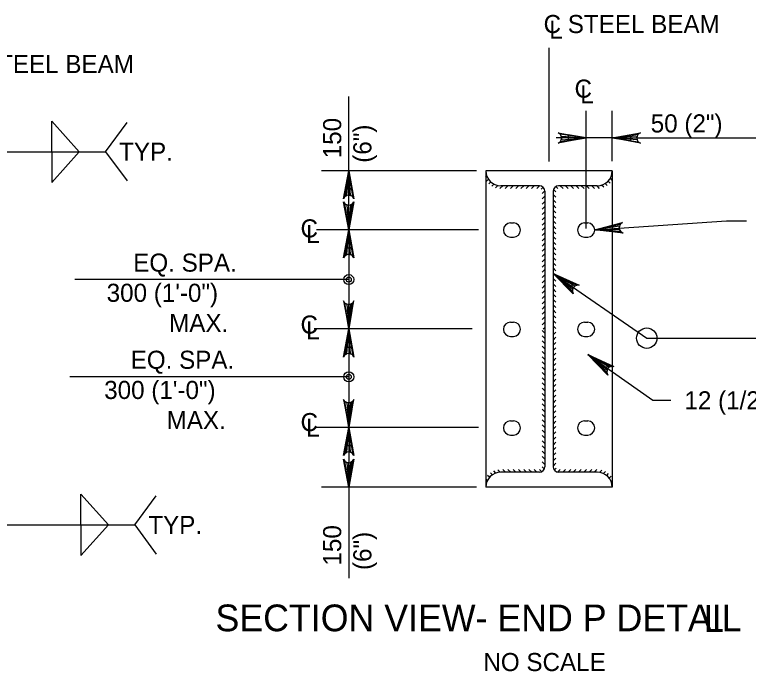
# Model space of a CAD drawing. Extents: x 638175 to 640495, y 294277 to 298435.
# Drawn here: x 639769.6 to 639891.2, y 296930.2 to 297039 of the extents above; entities that cross this region are included whole.
import ezdxf

# ---------------------------------------------------------------- set-up
doc = ezdxf.new("R2010")
doc.units = 0
doc.layers.add('3', color=7, linetype='Continuous')
doc.layers.add('4', color=7, linetype='Continuous')

msp = doc.modelspace()

# ---------------------------------------------------------------- linework, layer by layer
at = {"layer": '3'}
for p, q in [((639825, 297003.35), (639825, 297025.43)), ((639864.36, 297003.58), (639864.36, 297023.07)), ((639868.69, 297014.7), (639868.69, 297023.07)), ((639775.78, 297016.29), (639775.78, 297021.37)), ((639775.78, 297021.37), (639780.32, 297016.29)), ((639784.7, 297016.29), (639788.26, 297021.13)), ((639868.69, 297018.57), (639859.37, 297018.57)), ((639871.69, 297018.57), (639874.69, 297018.57)), ((639874.69, 297018.57), (639893.17, 297018.57)), ((639761.99, 297016.29), (639784.7, 297016.29)), ((639775.78, 297011.2), (639780.32, 297016.29)), ((639775.78, 297016.29), (639775.78, 297011.2)), ((639784.7, 297016.29), (639788.26, 297011.45)), ((639846.16, 297013.14), (639820.5, 297013.14)), ((639887.61, 297004.86), (639890.92, 297004.86)), ((639825, 297003.35), (639825, 296945.59)), ((639858.9, 296996.11), (639874.4, 296985.39)), ((639825, 296995.1), (639779.63, 296995.1)), ((639845.47, 296986.91), (639819.25, 296986.91)), ((639874.4, 296985.39), (639898.14, 296985.39)), ((639864.65, 296982.69), (639875.4, 296975.09)), ((639825, 296978.99), (639778.8, 296978.99)), ((639875.4, 296975.09), (639878.4, 296975.09)), ((639846.16, 296960.68), (639820.5, 296960.68)), ((639780.62, 296954.44), (639780.62, 296959.52)), ((639780.62, 296959.52), (639785.16, 296954.44)), ((639789.53, 296954.44), (639793.1, 296959.28)), ((639766.48, 296954.44), (639789.53, 296954.44)), ((639780.62, 296954.44), (639780.62, 296949.36)), ((639780.62, 296949.36), (639785.16, 296954.44)), ((639789.53, 296954.44), (639793.1, 296949.6))]:
    msp.add_line(p, q, dxfattribs=at)
for points in [[(639864.36, 297018.57), (639859.7, 297017.69), (639860.06, 297017.94), (639860.24, 297018.25), (639860.3, 297018.57), (639860.24, 297018.88), (639860.06, 297019.19), (639859.7, 297019.44), (639864.36, 297018.57), (639860.06, 297019.19), (639860.24, 297018.88), (639864.36, 297018.57), (639860.3, 297018.57), (639860.24, 297018.25), (639864.36, 297018.57), (639860.06, 297017.94)], [(639868.69, 297018.57), (639873.35, 297019.44), (639872.99, 297019.19), (639872.81, 297018.88), (639872.75, 297018.57), (639872.81, 297018.25), (639872.99, 297017.94), (639873.35, 297017.69), (639868.69, 297018.57), (639872.99, 297017.94), (639872.81, 297018.25), (639868.69, 297018.57), (639872.75, 297018.57), (639872.81, 297018.88), (639868.69, 297018.57), (639872.99, 297019.19)], [(639825, 297013.14), (639825.87, 297008.48), (639825.63, 297008.84), (639825.31, 297009.02), (639825, 297009.08), (639824.69, 297009.02), (639824.38, 297008.84), (639824.13, 297008.48), (639825, 297013.14), (639824.38, 297008.84), (639824.69, 297009.02), (639825, 297013.14), (639825, 297009.08), (639825.31, 297009.02), (639825, 297013.14), (639825.63, 297008.84)], [(639825, 297003.35), (639824.13, 297008.01), (639824.38, 297007.65), (639824.69, 297007.46), (639825, 297007.41), (639825.31, 297007.46), (639825.63, 297007.65), (639825.87, 297008.01), (639825, 297003.35), (639825.63, 297007.65), (639825.31, 297007.46), (639825, 297003.35), (639825, 297007.41), (639824.69, 297007.46), (639825, 297003.35), (639824.38, 297007.65)], [(639865.78, 297003.37), (639887.61, 297004.86)], [(639865.78, 297003.37), (639870.37, 297004.56), (639870.03, 297004.28), (639869.87, 297003.96), (639869.83, 297003.64), (639869.91, 297003.33), (639870.12, 297003.04), (639870.49, 297002.81), (639865.78, 297003.37), (639870.12, 297003.04), (639869.91, 297003.33), (639865.78, 297003.37), (639869.83, 297003.64), (639869.87, 297003.96), (639865.78, 297003.37), (639870.03, 297004.28)], [(639825, 297003.35), (639825.87, 296998.68), (639825.63, 296999.04), (639825.31, 296999.23), (639825, 296999.28), (639824.69, 296999.23), (639824.38, 296999.04), (639824.13, 296998.68), (639825, 297003.35), (639824.38, 296999.04), (639824.69, 296999.23), (639825, 297003.35), (639825, 296999.28), (639825.31, 296999.23), (639825, 297003.35), (639825.63, 296999.04)], [(639858.9, 296996.11), (639863.22, 296994.18), (639862.79, 296994.18), (639862.46, 296994.03), (639862.24, 296993.8), (639862.1, 296993.51), (639862.08, 296993.15), (639862.23, 296992.74), (639858.9, 296996.11), (639862.08, 296993.15), (639862.1, 296993.51), (639858.9, 296996.11), (639862.24, 296993.8), (639862.46, 296994.03), (639858.9, 296996.11), (639862.79, 296994.18)], [(639825, 296986.91), (639825.87, 296991.57), (639825.63, 296991.21), (639825.31, 296991.02), (639825, 296990.97), (639824.69, 296991.02), (639824.38, 296991.21), (639824.13, 296991.57), (639825, 296986.91), (639824.38, 296991.21), (639824.69, 296991.02), (639825, 296986.91), (639825, 296990.97), (639825.31, 296991.02), (639825, 296986.91), (639825.63, 296991.21)], [(639825, 296986.91), (639825.87, 296982.25), (639825.63, 296982.61), (639825.31, 296982.79), (639825, 296982.85), (639824.69, 296982.79), (639824.38, 296982.61), (639824.13, 296982.25), (639825, 296986.91), (639824.38, 296982.61), (639824.69, 296982.79), (639825, 296986.91), (639825, 296982.85), (639825.31, 296982.79), (639825, 296986.91), (639825.63, 296982.61)], [(639864.65, 296982.69), (639868.96, 296980.71), (639868.52, 296980.71), (639868.19, 296980.57), (639867.97, 296980.34), (639867.83, 296980.06), (639867.8, 296979.7), (639867.95, 296979.28), (639864.65, 296982.69), (639867.8, 296979.7), (639867.83, 296980.06), (639864.65, 296982.69), (639867.97, 296980.34), (639868.19, 296980.57), (639864.65, 296982.69), (639868.52, 296980.71)], [(639825, 296970.59), (639825.87, 296975.25), (639825.63, 296974.9), (639825.31, 296974.71), (639825, 296974.66), (639824.69, 296974.71), (639824.38, 296974.9), (639824.13, 296975.25), (639825, 296970.59), (639824.38, 296974.9), (639824.69, 296974.71), (639825, 296970.59), (639825, 296974.66), (639825.31, 296974.71), (639825, 296970.59), (639825.63, 296974.9)], [(639825, 296970.59), (639825.87, 296965.93), (639825.63, 296966.29), (639825.31, 296966.48), (639825, 296966.53), (639824.69, 296966.48), (639824.38, 296966.29), (639824.13, 296965.93), (639825, 296970.59), (639824.38, 296966.29), (639824.69, 296966.48), (639825, 296970.59), (639825, 296966.53), (639825.31, 296966.48), (639825, 296970.59), (639825.63, 296966.29)], [(639825, 296960.68), (639824.13, 296965.34), (639824.38, 296964.98), (639824.69, 296964.8), (639825, 296964.74), (639825.31, 296964.8), (639825.63, 296964.98), (639825.87, 296965.34), (639825, 296960.68), (639825.63, 296964.98), (639825.31, 296964.8), (639825, 296960.68), (639825, 296964.74), (639824.69, 296964.8), (639825, 296960.68), (639824.38, 296964.98)]]:
    msp.add_lwpolyline(points, dxfattribs=at)
for points in [[(639861.36, 297019.07), (639861.36, 297018.07), (639864.36, 297018.57)], [(639871.69, 297019.07), (639871.69, 297018.07), (639868.69, 297018.57)], [(639824.5, 297010.14), (639825.5, 297010.14), (639825, 297013.14)], [(639824.5, 297006.35), (639825.5, 297006.35), (639825, 297003.35)], [(639865.78, 297003.37), (639868.79, 297003.32), (639868.76, 297003.82)], [(639824.5, 297000.35), (639825.5, 297000.35), (639825, 297003.35)], [(639861.66, 296993.59), (639862.24, 296994.41), (639859.5, 296995.73)], [(639824.5, 296989.91), (639825.5, 296989.91), (639825, 296986.91)], [(639824.5, 296983.91), (639825.5, 296983.91), (639825, 296986.91)], [(639867.45, 296980.1), (639868.02, 296980.92), (639865.28, 296982.24)], [(639824.5, 296973.59), (639825.5, 296973.59), (639825, 296970.59)], [(639824.5, 296967.59), (639825.5, 296967.59), (639825, 296970.59)], [(639824.5, 296963.68), (639825.5, 296963.68), (639825, 296960.68)]]:
    msp.add_lwpolyline(points, close=True, dxfattribs=at)
for centre, radius in [((639825, 296995.1), 0.833), ((639825, 296995.1), 0.417), ((639874.4, 296985.39), 1.69), ((639825, 296978.99), 0.833), ((639825, 296978.99), 0.417)]:
    msp.add_circle(centre, radius, dxfattribs=at)
at = {"layer": '4'}
for p, q in [((639858.21, 297014.64), (639858.21, 297033.49)), ((639847.72, 297013.14), (639847.72, 296960.68)), ((639868.69, 297013.14), (639847.72, 297013.14)), ((639847.72, 297013.06), (639847.73, 297013.06)), ((639847.72, 297012.19), (639847.86, 297012.33)), ((639868.69, 297012.46), (639868.61, 297012.53)), ((639868.69, 297013.14), (639868.69, 296960.68)), ((639847.82, 297011.42), (639848.15, 297011.75)), ((639848.23, 297010.96), (639848.55, 297011.28)), ((639868.32, 297011.09), (639868, 297011.41)), ((639868.69, 297011.59), (639868.37, 297011.91)), ((639848.73, 297010.59), (639849.07, 297010.92)), ((639849.34, 297010.32), (639849.71, 297010.69)), ((639850.07, 297010.19), (639850.52, 297010.64)), ((639856.63, 297010.64), (639850.22, 297010.64)), ((639850.94, 297010.19), (639851.39, 297010.64)), ((639851.81, 297010.19), (639852.26, 297010.64)), ((639852.68, 297010.19), (639853.13, 297010.64)), ((639853.55, 297010.19), (639854, 297010.64)), ((639854.42, 297010.19), (639854.87, 297010.64)), ((639855.29, 297010.19), (639855.74, 297010.64)), ((639856.16, 297010.19), (639856.61, 297010.64)), ((639856.92, 297010.07), (639857.24, 297010.4)), ((639859.35, 297009.62), (639858.94, 297010.03)), ((639859.67, 297010.17), (639859.33, 297010.51)), ((639866.19, 297010.64), (639859.78, 297010.64)), ((639860.52, 297010.19), (639860.07, 297010.64)), ((639861.39, 297010.19), (639860.94, 297010.64)), ((639862.26, 297010.19), (639861.81, 297010.64)), ((639863.13, 297010.19), (639862.68, 297010.64)), ((639864, 297010.19), (639863.55, 297010.64)), ((639864.87, 297010.19), (639864.42, 297010.64)), ((639865.74, 297010.19), (639865.29, 297010.64)), ((639866.58, 297010.21), (639866.16, 297010.64)), ((639867.27, 297010.39), (639866.92, 297010.75)), ((639867.84, 297010.69), (639867.52, 297011.02)), ((639857.07, 297009.35), (639857.52, 297009.8)), ((639857.07, 297008.48), (639857.52, 297008.93)), ((639857.52, 297009.75), (639857.52, 296964.07)), ((639858.9, 297009.75), (639858.9, 296964.07)), ((639859.35, 297008.75), (639858.9, 297009.2)), ((639857.07, 297007.61), (639857.52, 297008.06)), ((639859.35, 297007.88), (639858.9, 297008.33)), ((639859.35, 297007.01), (639858.9, 297007.46)), ((639857.07, 297006.74), (639857.52, 297007.2)), ((639857.07, 297005.87), (639857.52, 297006.32)), ((639859.35, 297006.14), (639858.9, 297006.59)), ((639857.07, 297005), (639857.52, 297005.45)), ((639859.35, 297005.27), (639858.9, 297005.72)), ((639851.81, 297004.48), (639852.3, 297004.48)), ((639857.07, 297004.13), (639857.52, 297004.58)), ((639859.35, 297004.4), (639858.9, 297004.85)), ((639859.35, 297003.53), (639858.9, 297003.98)), ((639864.11, 297004.48), (639864.61, 297004.48)), ((639846.49, 297003.35), (639819.66, 297003.35)), ((639857.07, 297003.26), (639857.52, 297003.71)), ((639857.07, 297002.39), (639857.52, 297002.85)), ((639859.35, 297002.66), (639858.9, 297003.11)), ((639851.81, 297002.12), (639852.3, 297002.12)), ((639857.07, 297001.52), (639857.52, 297001.97)), ((639859.35, 297001.79), (639858.9, 297002.24)), ((639859.35, 297000.92), (639858.9, 297001.37)), ((639864.11, 297002.12), (639864.61, 297002.12)), ((639857.07, 297000.65), (639857.52, 297001.11)), ((639857.07, 296999.78), (639857.52, 297000.23)), ((639859.35, 297000.05), (639858.9, 297000.5)), ((639857.07, 296998.91), (639857.52, 296999.36)), ((639859.35, 296999.18), (639858.9, 296999.63)), ((639857.07, 296998.04), (639857.52, 296998.5)), ((639859.35, 296998.31), (639858.9, 296998.76)), ((639859.35, 296997.44), (639858.9, 296997.89)), ((639857.07, 296997.17), (639857.52, 296997.62)), ((639857.07, 296996.3), (639857.52, 296996.76)), ((639859.35, 296996.57), (639858.9, 296997.02)), ((639857.07, 296995.43), (639857.52, 296995.88)), ((639859.35, 296995.7), (639858.9, 296996.15)), ((639857.07, 296994.56), (639857.52, 296995.01)), ((639857.07, 296993.69), (639857.52, 296994.15)), ((639859.35, 296994.83), (639858.9, 296995.28)), ((639859.35, 296993.96), (639858.9, 296994.41)), ((639857.07, 296992.82), (639857.52, 296993.27)), ((639859.35, 296993.09), (639858.9, 296993.54)), ((639857.07, 296991.95), (639857.52, 296992.41)), ((639859.35, 296992.22), (639858.9, 296992.67)), ((639859.35, 296991.35), (639858.9, 296991.8)), ((639857.07, 296991.08), (639857.52, 296991.53)), ((639857.07, 296990.21), (639857.52, 296990.67)), ((639859.35, 296990.48), (639858.9, 296990.93)), ((639857.07, 296989.34), (639857.52, 296989.8)), ((639859.35, 296989.61), (639858.9, 296990.06)), ((639851.81, 296988.04), (639852.3, 296988.04)), ((639857.07, 296988.47), (639857.52, 296988.92)), ((639857.07, 296987.6), (639857.52, 296988.06)), ((639859.35, 296988.74), (639858.9, 296989.19)), ((639859.35, 296987.87), (639858.9, 296988.32)), ((639864.11, 296988.04), (639864.61, 296988.04)), ((639857.24, 296986.91), (639857.52, 296987.18)), ((639859.35, 296987), (639858.9, 296987.45)), ((639858.9, 296986.82), (639858.98, 296986.91)), ((639851.81, 296985.68), (639852.3, 296985.68)), ((639857.52, 296986.22), (639857.07, 296986.67)), ((639857.52, 296985.35), (639857.07, 296985.8)), ((639858.9, 296985.95), (639859.35, 296986.41)), ((639864.11, 296985.68), (639864.61, 296985.68)), ((639857.52, 296984.48), (639857.07, 296984.93)), ((639858.9, 296985.08), (639859.35, 296985.54)), ((639858.9, 296984.21), (639859.35, 296984.67)), ((639857.52, 296983.61), (639857.07, 296984.06)), ((639857.52, 296982.74), (639857.07, 296983.19)), ((639858.9, 296983.34), (639859.35, 296983.8)), ((639857.52, 296981.87), (639857.07, 296982.32)), ((639858.9, 296982.47), (639859.35, 296982.93)), ((639858.9, 296981.6), (639859.35, 296982.06)), ((639857.52, 296981), (639857.07, 296981.45)), ((639858.9, 296980.73), (639859.35, 296981.19)), ((639857.52, 296980.13), (639857.07, 296980.58)), ((639857.52, 296979.26), (639857.07, 296979.71)), ((639858.9, 296979.86), (639859.35, 296980.32)), ((639857.52, 296978.39), (639857.07, 296978.84)), ((639858.9, 296978.99), (639859.35, 296979.45)), ((639858.9, 296978.12), (639859.35, 296978.58)), ((639857.52, 296977.52), (639857.07, 296977.97)), ((639857.52, 296976.65), (639857.07, 296977.1)), ((639858.9, 296977.25), (639859.35, 296977.71)), ((639857.52, 296975.78), (639857.07, 296976.23)), ((639858.9, 296976.38), (639859.35, 296976.84)), ((639858.9, 296975.51), (639859.35, 296975.97)), ((639857.52, 296974.91), (639857.07, 296975.36)), ((639858.9, 296974.64), (639859.35, 296975.1)), ((639857.52, 296974.04), (639857.07, 296974.49)), ((639857.52, 296973.17), (639857.07, 296973.62)), ((639858.9, 296973.77), (639859.35, 296974.23)), ((639857.52, 296972.3), (639857.07, 296972.75)), ((639858.9, 296972.9), (639859.35, 296973.36)), ((639858.9, 296972.03), (639859.35, 296972.49)), ((639851.81, 296971.7), (639852.3, 296971.7)), ((639857.52, 296971.43), (639857.07, 296971.88)), ((639857.52, 296970.56), (639857.07, 296971.01)), ((639858.9, 296971.16), (639859.35, 296971.62)), ((639864.11, 296971.7), (639864.61, 296971.7)), ((639846.49, 296970.59), (639819.39, 296970.59)), ((639857.52, 296969.69), (639857.07, 296970.14)), ((639858.9, 296970.29), (639859.35, 296970.75)), ((639858.9, 296969.42), (639859.35, 296969.88)), ((639851.81, 296969.34), (639852.3, 296969.34)), ((639857.52, 296968.82), (639857.07, 296969.27)), ((639858.9, 296968.55), (639859.35, 296969.01)), ((639864.11, 296969.34), (639864.61, 296969.34)), ((639857.52, 296967.95), (639857.07, 296968.4)), ((639857.52, 296967.08), (639857.07, 296967.53)), ((639858.9, 296967.68), (639859.35, 296968.14)), ((639857.52, 296966.21), (639857.07, 296966.66)), ((639858.9, 296966.81), (639859.35, 296967.27)), ((639858.9, 296965.95), (639859.35, 296966.4)), ((639857.52, 296965.34), (639857.07, 296965.79)), ((639857.52, 296964.47), (639857.07, 296964.92)), ((639858.9, 296965.07), (639859.35, 296965.53)), ((639857.43, 296963.69), (639857.07, 296964.05)), ((639858.9, 296964.2), (639859.35, 296964.66)), ((639859.08, 296963.52), (639859.41, 296963.85)), ((639848.35, 296962.33), (639848.03, 296962.65)), ((639848.81, 296962.74), (639848.48, 296963.06)), ((639849.39, 296963.03), (639849.04, 296963.38)), ((639850.11, 296963.18), (639849.71, 296963.58)), ((639856.63, 296963.18), (639850.22, 296963.18)), ((639850.98, 296963.18), (639850.53, 296963.63)), ((639851.85, 296963.18), (639851.4, 296963.63)), ((639852.72, 296963.18), (639852.27, 296963.63)), ((639853.59, 296963.18), (639853.14, 296963.63)), ((639854.46, 296963.18), (639854.01, 296963.63)), ((639855.33, 296963.18), (639854.88, 296963.63)), ((639856.2, 296963.18), (639855.75, 296963.63)), ((639856.99, 296963.26), (639856.62, 296963.63)), ((639859.62, 296963.19), (639860.06, 296963.63)), ((639866.19, 296963.18), (639859.78, 296963.18)), ((639860.48, 296963.18), (639860.93, 296963.63)), ((639861.35, 296963.18), (639861.8, 296963.63)), ((639862.22, 296963.18), (639862.67, 296963.63)), ((639863.09, 296963.18), (639863.54, 296963.63)), ((639863.96, 296963.18), (639864.41, 296963.63)), ((639864.83, 296963.18), (639865.28, 296963.63)), ((639865.7, 296963.18), (639866.15, 296963.63)), ((639866.55, 296963.15), (639866.93, 296963.54)), ((639867.22, 296962.96), (639867.56, 296963.3)), ((639867.76, 296962.63), (639868.08, 296962.95)), ((639868.18, 296962.18), (639868.51, 296962.51)), ((639848, 296961.81), (639847.72, 296962.08)), ((639868.5, 296961.63), (639868.69, 296961.82)), ((639847.77, 296961.17), (639847.72, 296961.21)), ((639868.69, 296960.68), (639847.72, 296960.68)), ((639868.68, 296960.93), (639868.69, 296960.95))]:
    msp.add_line(p, q, dxfattribs=at)
for centre, radius, start, end in [((639850.22, 297013.14), 2.5, 180, 270), ((639866.19, 297013.14), 2.5, 270, 0), ((639856.63, 297009.75), 0.889, 0, 90), ((639859.79, 297009.75), 0.889, 90, 180), ((639851.81, 297003.3), 1.18, 90, 270), ((639852.3, 297003.3), 1.18, 270, 90), ((639864.11, 297003.3), 1.18, 90, 270), ((639864.6, 297003.3), 1.18, 270, 90), ((639851.81, 296986.86), 1.18, 90, 270), ((639852.3, 296986.86), 1.18, 270, 90), ((639864.11, 296986.86), 1.18, 90, 270), ((639864.6, 296986.86), 1.18, 270, 90), ((639851.81, 296970.52), 1.18, 90, 270), ((639852.3, 296970.52), 1.18, 270, 90), ((639864.11, 296970.52), 1.18, 90, 270), ((639864.6, 296970.52), 1.18, 270, 90), ((639856.63, 296964.07), 0.889, 270, 0), ((639859.79, 296964.07), 0.889, 180, 270), ((639850.22, 296960.68), 2.5, 90, 180), ((639866.19, 296960.68), 2.5, 0, 90)]:
    msp.add_arc(centre, radius, start, end, dxfattribs=at)

# ---------------------------------------------------------------- texts
at = {"layer": '3'}
for s, height, p in [('C STEEL BEAM', 3, (639857.3, 297035.95)), ('L', 3, (639858.24, 297035.01)), ('FASCIA STEEL BEAM', 3, (639748.6, 297029.32)), ('C', 3, (639862.43, 297025.24)), ('L', 3, (639863.37, 297024.29)), ('50 (2")', 3, (639875.06, 297019.48)), ('TYP.', 3, (639786.94, 297014.79)), ('C', 3, (639817.01, 297002.08)), ('L', 3, (639817.95, 297001.14)), ('EQ. SPA.', 3, (639789.28, 296996.41)), ('300 (1\'-0")', 3, (639784.88, 296991.41)), ('MAX.', 3, (639795.23, 296986.41)), ('C', 3, (639817.01, 296986.14)), ('L', 3, (639817.95, 296985.2)), ('EQ. SPA.', 3, (639788.86, 296980.31)), ('300 (1\'-0")', 3, (639784.47, 296975.31)), ('12 (1/2")END P', 3, (639880.65, 296973.59)), ('MAX.', 3, (639794.82, 296970.31)), ('C', 3, (639817.01, 296969.98)), ('L', 3, (639817.95, 296969.04)), ('TYP.', 3, (639791.78, 296952.94)), ('SECTION VIEW- END P DETAIL', 4.4292, (639802.92, 296936.82)), ('NO SCALE', 3, (639847.32, 296930.22))]:
    msp.add_text(s, height=height, dxfattribs=at).set_placement(p)
for s, p in [('150', (639823.76, 297015.2)), ('(6")', (639828.76, 297014.46)), ('150', (639823.76, 296947.71)), ('(6")', (639828.76, 296946.97))]:
    msp.add_text(s, height=3, rotation=90, dxfattribs=at).set_placement(p)
at = {"layer": '4'}
msp.add_text('L', height=4.43, dxfattribs=at).set_placement((639883.87, 296936.72))

doc.saveas('drawing.dxf')
